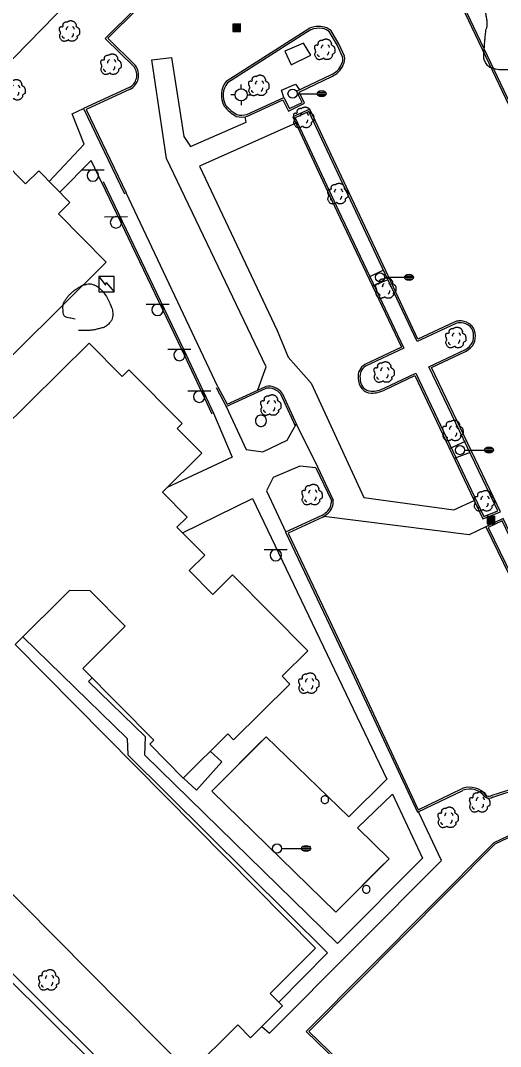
# Model space of a CAD drawing. Extents: x 2145380 to 2156929, y 139568 to 149130.
# Drawn here: x 2151534.2 to 2151691.3, y 143212.4 to 143548.2 of the extents above; entities that cross this region are included whole.
import ezdxf

# ---------------------------------------------------------------- set-up
doc = ezdxf.new("R2010")
doc.units = 0
for name, color, linetype in [('TOPO_Asphalt', 7, 'Continuous'), ('TOPO_Building', 7, 'Continuous'), ('TOPO_Curb Back', 7, 'Continuous'), ('TOPO_Fence', 7, 'Continuous'), ('TOPO_Light Pole', 7, 'Continuous'), ('TOPO_Misc', 7, 'Continuous'), ('TOPO_Sidewalk', 7, 'Continuous'), ('TOPO_Sign', 7, 'Continuous'), ('TOPO_Tree', 7, 'Continuous'), ('TOPO_Tree Line', 7, 'Continuous'), ('TOPO_Wall Freestanding', 7, 'Continuous'), ('TOPO_Water Fire Hydrant', 7, 'Continuous')]:
    doc.layers.add(name, color=color, linetype=linetype)

# ---------------------------------------------------------------- blocks, each defined once
blk = doc.blocks.new('CB')
at = {"layer": 'TOPO_Misc'}
for p, q in [((-3.08, 2.99), (3.24, 2.99)), ((-3.08, 2.68), (3.24, 2.68)), ((-3.08, 2.36), (3.24, 2.36)), ((-3.08, 2.05), (3.24, 2.05)), ((-3.08, 1.73), (3.24, 1.73)), ((-3.08, 1.4), (3.24, 1.4)), ((-3.08, 1.1), (3.24, 1.1)), ((-3.08, 0.77), (3.24, 0.77)), ((-3.08, 0.46), (3.24, 0.46)), ((-3.08, 0.14), (3.24, 0.14)), ((-3.08, -0.17), (3.24, -0.17)), ((-3.08, -0.48), (3.24, -0.48)), ((-3.08, -0.8), (3.24, -0.8)), ((-3.08, -1.11), (3.26, -1.11)), ((-3.08, -1.43), (3.26, -1.43)), ((-3.08, -1.75), (3.26, -1.75)), ((-3.08, -2.07), (3.26, -2.07)), ((-3.08, -2.39), (3.26, -2.39)), ((-3.08, -2.7), (3.26, -2.7)), ((-3.08, -3.02), (3.26, -3.02))]:
    blk.add_line(p, q, dxfattribs=at)
blk.add_lwpolyline([(3.26, -3.29), (3.24, 3.05), (-3.09, 3.04), (-3.08, -3.3), (3.26, -3.29)], dxfattribs=at)
blk = doc.blocks.new('FIRHYD')
at = {"layer": 'TOPO_Water Fire Hydrant'}
for p, q in [((0, 10.2), (0, 17.3)), ((10.2, 0), (17.3, 0)), ((-10.2, 0), (-17.3, 0)), ((0, -10.2), (0, -17.3))]:
    blk.add_line(p, q, dxfattribs=at)
blk.add_circle((0, 0), 10.2, dxfattribs=at)
blk = doc.blocks.new('LP')
at = {"layer": 'TOPO_Light Pole'}
blk.add_line((3.81, 0), (20.32, 0), dxfattribs=at)
for points in [[(20.32, 0), (27.94, 0)], [(20.32, 0), (23.5, 0)], [(20.83, 1.27), (27.43, 1.27)], [(20.83, 1.27), (23.5, 1.27)], [(23.71, 1.27), (27.43, 1.27)], [(23.71, 0), (27.94, 0)], [(20.83, -1.27), (27.43, -1.27)], [(20.83, -1.27), (23.5, -1.27)], [(23.71, -1.27), (27.43, -1.27)]]:
    blk.add_lwpolyline(points, dxfattribs=at)
blk.add_circle((0, 0), 3.81, dxfattribs=at)
blk.add_ellipse((24.13, 0), major_axis=(3.81, 0), ratio=0.666667, dxfattribs=at)
blk = doc.blocks.new('POST')
at = {"layer": 'TOPO_Misc'}
for start, end in [(89.99996, 180.00004), (179.99996, 270.00004), (359.99996, 90.00004), (269.99996, 0.00004)]:
    blk.add_arc((-0.01, 0.03), 3.16, start, end, dxfattribs=at)
blk = doc.blocks.new('TREE')
at = {"layer": 'TOPO_Tree'}
for points in [[(-14.1, -0.4), (-14.2, 0.5), (-14.4, 1.4), (-14.6, 2.3), (-14.8, 3.2), (-15.5, 4), (-15.7, 4.9), (-15.8, 5.6), (-15.7, 6.3), (-15.7, 7), (-15.6, 7.9), (-15.7, 8.8), (-15.1, 9.7), (-14.6, 10.4), (-13.8, 10.5), (-13, 10.7), (-12.2, 11), (-11.1, 10), (-10.4, 10.7), (-9.4, 11.7), (-10.3, 13.3), (-9.8, 14.4), (-9.6, 15.1), (-9.3, 15.9), (-8.8, 16.5), (-8.2, 17.3), (-7.5, 17.7), (-6.7, 18.1), (-6.1, 18.4), (-5.6, 18.6), (-5.1, 18.7), (-4.5, 18.7), (-4, 18.5), (-3.5, 18.1)], [(-3.5, 17.6), (-3.1, 18.3), (-2.6, 18.8), (-1.9, 19.2), (-1, 19.7), (-0.2, 20), (0.7, 20.2), (1.6, 20.5), (2.5, 20.8), (3.4, 20.8), (4.1, 20.7), (4.8, 20.5), (5.5, 20.2), (6.4, 19.9), (7.3, 19.7), (8.2, 19.2), (9.4, 18.4), (10, 17.2), (10.8, 16), (11.2, 15.3), (11.6, 14.6), (11.9, 13.9), (12.2, 13.1), (11.4, 12), (11.9, 11.2), (12, 11), (12.2, 10.9), (12.4, 10.7), (12.9, 10.4), (13.5, 10), (14, 9.7), (14.7, 9.2), (15.4, 8.7), (16.1, 8.1), (16.7, 7.5), (16.9, 6.7), (17.1, 6), (17.6, 4.4), (17.7, 2.8), (17.7, 1.2), (17.7, -0.2), (17.8, -2.2), (16.6, -3), (15.5, -3.8), (14.3, -4.6), (13.2, -5.3)], [(13.2, -5.3), (13.3, -5.8), (13.4, -6.3), (13.4, -6.7), (13.8, -8.5), (12.2, -10), (10.8, -11.5), (10, -12.3), (9.1, -12.8), (8.2, -13.1), (6, -13.8), (3.3, -13.6), (1.3, -13.1), (0.5, -12.9), (-0.1, -11.4), (-0.8, -11.5), (-2, -11.6), (-3.3, -12.8), (-4.5, -13.1), (-6.1, -13.5), (-7.8, -14), (-9.3, -13.6), (-11.4, -13.1), (-12.8, -11.4), (-14.1, -9.4), (-15.3, -7.3), (-15.6, -5.1), (-15.1, -3), (-14.9, -1.9), (-13.9, -0.8), (-13.5, 0.1)], [(-4.2, 5.1), (-4.5, 6.1), (-4.3, 7.2), (-3.8, 8.2), (-3.3, 9.3), (-2.7, 10.3), (-1.6, 11)], [(5.9, 11.2), (6.5, 10.7), (7, 10.2), (7.4, 9.5), (7.9, 8.6), (8.3, 7.6), (8.5, 6.6)], [(-11.4, -4.5), (-11.5, -5.4), (-11, -6.3), (-10.1, -7.2), (-9.3, -8), (-8.5, -8.3), (-7.7, -8.1)], [(4.8, -6.3), (5.7, -5.7), (6.3, -4.9), (6.8, -3.9), (7.4, -2.8), (7.6, -1.7), (7.5, -0.6)]]:
    blk.add_open_spline(points, degree=3, dxfattribs=at)

msp = doc.modelspace()

# ---------------------------------------------------------------- linework, layer by layer
at = {"layer": 'TOPO_Asphalt'}
for p, q in [((2151598.76, 143428.35), (2151568.79, 143491.78)), ((2151624.62, 143415.8), (2151631.42, 143402.1))]:
    msp.add_line(p, q, dxfattribs=at)
for points in [[(2151611.91, 143427.3), (2151614.63, 143434.85), (2151582, 143503.06), (2151577.14, 143535.31), (2151583.61, 143536.06), (2151587.6, 143510.29), (2151589.79, 143506.95), (2151608.06, 143514.93), (2151607.71, 143516.72)], [(2151624.25, 143514.59), (2151592.72, 143500.53), (2151618.19, 143446.74), (2151621.79, 143438.04), (2151629.35, 143429.55), (2151646.59, 143392.13), (2151676.04, 143388), (2151682.67, 143391.14)], [(2151686.51, 143382.5), (2151681.03, 143379.9), (2151633.43, 143385.88)]]:
    msp.add_lwpolyline(points, dxfattribs=at)
at = {"layer": 'TOPO_Building'}
for points in [[(2151521.19, 143509.5), (2151535.84, 143494.72), (2151540.14, 143498.99), (2151550.34, 143488.69), (2151546.56, 143484.94), (2151562.21, 143469.15), (2151474.9, 143382.62)], [(2151527.52, 143413.81), (2151556.6, 143442.63), (2151567.44, 143431.7), (2151569.66, 143433.9), (2151587.13, 143416.27), (2151585.49, 143414.64), (2151593.48, 143406.57), (2151580.65, 143393.85), (2151588.74, 143385.69), (2151585.37, 143382.36), (2151594.46, 143373.19), (2151589.37, 143368.15), (2151597.08, 143360.37), (2151603.58, 143366.81), (2151628.23, 143341.93), (2151619.79, 143333.56), (2151622.32, 143331.01), (2151603.93, 143312.78), (2151601.99, 143314.73), (2151587.38, 143300.26), (2151576.45, 143311.3), (2151577.79, 143312.63), (2151554.51, 143336.13), (2151568.46, 143349.95), (2151557.01, 143361.51), (2151550.18, 143361.6), (2151532.36, 143343.94), (2151630.79, 143244.61), (2151615.85, 143229.8), (2151619.95, 143225.67), (2151609.48, 143215.29), (2151605.35, 143219.46), (2151589.49, 143203.75), (2151491.3, 143302.84)]]:
    msp.add_lwpolyline(points, dxfattribs=at)
at = {"layer": 'TOPO_Curb Back'}
for p, q in [((2151627.31, 143544.73), (2151601.48, 143528.22)), ((2151627.62, 143544.22), (2151601.89, 143527.77)), ((2151628.92, 143545.7), (2151627.31, 143544.73)), ((2151629.19, 143545.16), (2151627.62, 143544.22)), ((2151637.96, 143540.03), (2151635.25, 143544.59)), ((2151638.5, 143540.31), (2151635.71, 143545)), ((2151640.19, 143536.52), (2151638.5, 143540.31)), ((2151639.62, 143536.32), (2151637.96, 143540.03)), ((2151624.57, 143525.08), (2151635.8, 143530.43)), ((2151625.37, 143524.8), (2151636.05, 143529.88)), ((2151626.35, 143521.38), (2151624.57, 143525.08)), ((2151627.15, 143521.11), (2151625.37, 143524.8)), ((2151608.25, 143517.47), (2151620.37, 143523.04)), ((2151608.47, 143516.91), (2151620.09, 143522.25)), ((2151620.09, 143522.25), (2151621.93, 143518.55)), ((2151620.37, 143523.04), (2151622.2, 143519.35)), ((2151621.93, 143518.55), (2151627.15, 143521.11)), ((2151622.2, 143519.35), (2151626.35, 143521.38)), ((2151628.89, 143519.21), (2151623.28, 143516.65)), ((2151628.59, 143518.42), (2151624.08, 143516.36)), ((2151651.53, 143469.46), (2151628.59, 143518.42)), ((2151652.08, 143469.71), (2151628.89, 143519.21)), ((2151623.28, 143516.65), (2151637.77, 143485.78)), ((2151624.08, 143516.36), (2151638.31, 143486.04)), ((2151637.77, 143485.78), (2151658.86, 143441.25)), ((2151638.31, 143486.04), (2151659.66, 143440.96)), ((2151663.98, 143443.12), (2151651.53, 143469.46)), ((2151664.26, 143443.92), (2151652.08, 143469.71)), ((2151676.41, 143448.9), (2151663.98, 143443.12)), ((2151676.14, 143449.43), (2151664.26, 143443.92)), ((2151658.86, 143441.25), (2151646.86, 143435.6)), ((2151659.66, 143440.96), (2151647.15, 143435.07)), ((2151667.88, 143434.9), (2151679.8, 143440.56)), ((2151668.69, 143434.61), (2151680.06, 143440.02)), ((2151653.22, 143427.87), (2151663.57, 143432.8)), ((2151663.57, 143432.8), (2151685.83, 143385.88)), ((2151690.48, 143387.73), (2151667.88, 143434.9)), ((2151691.3, 143387.41), (2151668.69, 143434.61)), ((2151653.49, 143427.34), (2151663.28, 143432)), ((2151663.28, 143432), (2151685.53, 143385.11)), ((2151685.53, 143385.11), (2151691.3, 143387.41)), ((2151685.83, 143385.88), (2151690.48, 143387.73))]:
    msp.add_line(p, q, dxfattribs=at)
for points in [[(2151756.36, 143359.88), (2151768.66, 143365.34), (2151745.74, 143413.11), (2151726.27, 143453.85), (2151703.57, 143502.07), (2151678.21, 143555.32), (2151660.4, 143592.57), (2151640.54, 143584.28)], [(2151756.1, 143360.42), (2151767.86, 143365.64), (2151745.2, 143412.85), (2151725.72, 143453.59), (2151703.02, 143501.81), (2151677.67, 143555.06), (2151660.1, 143591.79), (2151640.71, 143583.71)], [(2151613.47, 143568.41), (2151600.87, 143580.96), (2151561.84, 143542.36), (2151571.36, 143533.04)], [(2151613.11, 143567.92), (2151600.87, 143580.12), (2151562.7, 143542.37), (2151571.81, 143533.43)], [(2151569.76, 143526.23), (2151554.82, 143519.36), (2151568.25, 143491.52)], [(2151570.02, 143525.69), (2151555.62, 143519.07), (2151568.79, 143491.78)], [(2151560.71, 143495.25), (2151586.91, 143440.64), (2151596.82, 143419.45)], [(2151561.25, 143495.51), (2151587.45, 143440.9), (2151597.36, 143419.71)], [(2151598.22, 143428.07), (2151601.5, 143421.86), (2151614.61, 143427.88)], [(2151598.76, 143428.35), (2151601.77, 143422.64), (2151614.44, 143428.46)], [(2151619.81, 143426.28), (2151624.62, 143415.8)], [(2151619.29, 143425.97), (2151624.07, 143415.55)], [(2151630.88, 143401.84), (2151635.94, 143391.05)], [(2151631.42, 143402.1), (2151636.53, 143391.2)], [(2151632.82, 143386.18), (2151620.96, 143380.7), (2151642.6, 143335.08), (2151664.11, 143289.09), (2151679.01, 143296.24)], [(2151633.12, 143385.66), (2151621.76, 143380.41), (2151643.15, 143335.33), (2151664.39, 143289.89), (2151678.77, 143296.8)], [(2151722.7, 143351.09), (2151711.09, 143345.58), (2151692.18, 143385.26), (2151686.51, 143382.5), (2151705.94, 143342.52)], [(2151722.99, 143350.56), (2151710.81, 143344.78), (2151691.9, 143384.46), (2151687.31, 143382.23), (2151706.48, 143342.78)], [(2151688.59, 143294.61), (2151697.9, 143297.65), (2151741.09, 143312.01), (2151768.15, 143320.58), (2151871.07, 143368.71)], [(2151688.84, 143294.06), (2151698.08, 143297.08), (2151741.28, 143311.44), (2151768.37, 143320.02), (2151871.33, 143368.17)], [(2151862.01, 143340.75), (2151854.85, 143357.9), (2151801.4, 143332.34), (2151742.62, 143304.43), (2151689.1, 143279.1), (2151627.73, 143217.32), (2151641.36, 143204.12)], [(2151861.47, 143340.48), (2151854.54, 143357.09), (2151801.66, 143331.8), (2151742.88, 143303.89), (2151689.45, 143278.6), (2151628.59, 143217.33), (2151641.78, 143204.55)]]:
    msp.add_lwpolyline(points, dxfattribs=at)
for centre, radius, start, end in [((2151631.69, 143539.16), 7.1, 79.4456, 112.931), ((2151631.69, 143539.16), 6.5, 79.2835, 112.5678), ((2151632.32, 143540.74), 4.84, 52.6829, 83.1024), ((2151632.32, 143540.74), 5.44, 51.4267, 82.8889), ((2151633.41, 143536.29), 6.33, 292.163, 338.2389), ((2151633.41, 143536.29), 6.93, 292.3076, 337.8905), ((2151636.55, 143535.52), 3.16, 330.0351, 14.5128), ((2151636.55, 143535.52), 3.76, 330.7024, 15.3065), ((2151567.58, 143530.33), 4.65, 297.9331, 35.5906), ((2151567.58, 143530.33), 5.25, 297.7416, 36.1801), ((2151607.22, 143523.69), 7.32, 141.6901, 208.6638), ((2151607.22, 143523.69), 6.72, 142.533, 208.1701), ((2151612.13, 143529.62), 14.75, 219.8112, 240.1006), ((2151612.13, 143529.62), 14.15, 220.0521, 239.7876), ((2151606.5, 143523.05), 6.45, 254.5489, 287.8521), ((2151606.5, 143523.05), 5.85, 255.2839, 287.5085), ((2151677.79, 143446.56), 3.31, 91.4474, 119.8861), ((2151678.18, 143444.84), 5.05, 56.6592, 95.3567), ((2151677.79, 143446.56), 2.71, 91.0231, 120.4094), ((2151678.18, 143444.84), 4.45, 56.3518, 95.6243), ((2151679.02, 143445.55), 3.41, 4.8555, 61.6247), ((2151679.02, 143445.55), 4.01, 5.3378, 61.225), ((2151677.69, 143444.9), 4.83, 296.0171, 11.1958), ((2151677.69, 143444.9), 5.43, 295.9826, 10.8487), ((2151649.19, 143431.73), 4.52, 121.0701, 188.3385), ((2151649.19, 143431.73), 3.92, 121.5055, 188.9021), ((2151650.31, 143431.17), 5.59, 180.926, 218.2086), ((2151650.31, 143431.17), 4.99, 180.4769, 217.9826), ((2151615.33, 143422.91), 5.61, 36.9038, 99.0863), ((2151615.33, 143422.91), 5.01, 37.6217, 98.1763), ((2151649.2, 143430.66), 4.42, 221.9403, 266.2203), ((2151649.2, 143430.66), 3.82, 222.2303, 266.0478), ((2151649.16, 143435.45), 9.19, 268.47, 298.0962), ((2151649.16, 143435.45), 8.59, 268.5493, 298.1867), ((2151631.25, 143390.81), 4.7, 313.2973, 2.8912), ((2151631.25, 143390.81), 5.3, 312.9737, 4.2018), ((2151608.47, 143420.98), 42.47, 304.9844, 307.7441), ((2151608.44, 143421.03), 43.13, 304.9139, 307.7789), ((2151681.22, 143290.59), 6.67, 35.5902, 111.5502), ((2151681.22, 143290.59), 6.07, 34.2382, 111.3507), ((2151687.49, 143296.3), 2.61, 241.2774, 301.1639), ((2151687.49, 143296.3), 2.01, 245.0319, 303.0005)]:
    msp.add_arc(centre, radius, start, end, dxfattribs=at)
at = {"layer": 'TOPO_Fence'}
for p, q in [((2151598.31, 143297.49), (2151613.21, 143312.41)), ((2151653.13, 143272.14), (2151638.97, 143257.88))]:
    msp.add_line(p, q, dxfattribs=at)
for points in [[(2151617.6, 143131.61), (2151614.87, 143153), (2151578.88, 143189.14), (2151498.33, 143269.16), (2151413.09, 143353.79), (2151390.16, 143376.02), (2151389.07, 143377.54), (2151387.27, 143383.79), (2151388.4, 143386.65), (2151390.7, 143391.66), (2151393.12, 143393.33)], [(2151596.3, 143309.1), (2151600.12, 143305.56), (2151591.74, 143296.35), (2151587.41, 143300.29)]]:
    msp.add_lwpolyline(points, dxfattribs=at)
at = {"layer": 'TOPO_Misc'}
for q in [(2151612.92, 143417.17), (2151612.94, 143417.18), (2151612.94, 143417.15), (2151612.95, 143417.17)]:
    msp.add_line((2151612.94, 143417.17), q, dxfattribs=at)
for points in [[(2151564.82, 143459.44), (2151564.82, 143464.43), (2151559.82, 143464.42), (2151559.83, 143459.43), (2151564.82, 143459.44)], [(2151559.82, 143464.42), (2151561.93, 143461.56), (2151562.16, 143462.49), (2151564.82, 143459.44)]]:
    msp.add_lwpolyline(points, dxfattribs=at)
for centre, radius, start, end in [((2151612.93, 143417.2), 1.87, 85.9623, 180), ((2151612.93, 143417.2), 1.87, 180, 274.0377), ((2151612.86, 143417.2), 1.88, 276.2662, 83.7338)]:
    msp.add_arc(centre, radius, start, end, dxfattribs=at)
at = {"layer": 'TOPO_Sidewalk'}
for p, q in [((2151648.53, 143464.47), (2151652.92, 143466.52)), ((2151654.45, 143463.28), (2151649.67, 143461.35)), ((2151674.59, 143408.17), (2151679.88, 143410.55)), ((2151681.34, 143406.8), (2151676.17, 143404.84))]:
    msp.add_line(p, q, dxfattribs=at)
for points in [[(2151622.77, 143533.72), (2151629.21, 143536.83), (2151626.85, 143540.75), (2151620.71, 143538.18), (2151622.77, 143533.72)], [(2151620.37, 143523.04), (2151619.66, 143525.43), (2151624.14, 143527.33), (2151625.47, 143525.51)], [(2151543.55, 143495.56), (2151555.05, 143507.69), (2151551.02, 143517.65), (2151554.82, 143519.36)], [(2151560.81, 143495.04), (2151557.27, 143502.36), (2151547.03, 143492.04)], [(2151597.35, 143419.68), (2151603.44, 143405.33), (2151582.17, 143395.35)], [(2151601.45, 143421.83), (2151608.09, 143407.76), (2151613.5, 143407.03), (2151621.41, 143410.83), (2151624.46, 143416.13)], [(2151630.88, 143401.84), (2151625.61, 143402.34), (2151616.91, 143398.64), (2151614.69, 143394.24), (2151621.05, 143380.75)], [(2151587.14, 143380.57), (2151610.12, 143391.77), (2151654.05, 143299.86), (2151641.61, 143287.6), (2151614.55, 143313.75), (2151596.77, 143295.94), (2151637.44, 143256.34), (2151654.83, 143273.85), (2151644.54, 143284.01), (2151655.99, 143294.99), (2151665.81, 143274.08), (2151637.98, 143246.06), (2151574.91, 143307.71), (2151575.06, 143313.71), (2151556.41, 143331.88), (2151557.57, 143333.04)], [(2151534.91, 143346.47), (2151569.07, 143313.16), (2151569.32, 143307.84), (2151634.67, 143243.07), (2151618.73, 143226.9)], [(2151613.16, 143218.95), (2151615.69, 143216.76), (2151671.95, 143273.27), (2151664.43, 143289.24)]]:
    msp.add_lwpolyline(points, dxfattribs=at)
at = {"layer": 'TOPO_Sign'}
for points in [[(2151554.08, 143499.33), (2151561.57, 143499.34)], [(2151555.96, 143497.47), (2151555.96, 143497.47)], [(2151557.83, 143499.33), (2151557.83, 143499.33)], [(2151559.69, 143497.47), (2151559.69, 143497.47)], [(2151557.83, 143495.6), (2151557.83, 143495.6)], [(2151561.67, 143483.99), (2151569.17, 143484)], [(2151565.42, 143483.99), (2151565.42, 143483.99)], [(2151563.56, 143482.13), (2151563.56, 143482.13)], [(2151565.42, 143480.26), (2151565.42, 143480.26)], [(2151567.29, 143482.13), (2151567.29, 143482.13)], [(2151567.29, 143482.13), (2151567.29, 143482.13)], [(2151575.28, 143455.38), (2151582.78, 143455.39)], [(2151577.17, 143453.51), (2151577.17, 143453.51)], [(2151579.03, 143455.38), (2151579.03, 143455.38)], [(2151580.9, 143453.51), (2151580.9, 143453.51)], [(2151579.03, 143451.65), (2151579.03, 143451.65)], [(2151582.43, 143440.58), (2151589.92, 143440.59)], [(2151586.18, 143440.58), (2151586.18, 143440.58)], [(2151584.31, 143438.71), (2151584.31, 143438.71)], [(2151586.18, 143436.85), (2151586.18, 143436.85)], [(2151588.05, 143438.71), (2151588.05, 143438.71)], [(2151588.93, 143426.95), (2151596.43, 143426.96)], [(2151592.68, 143426.95), (2151592.68, 143426.95)], [(2151590.81, 143425.09), (2151590.81, 143425.09)], [(2151592.68, 143423.22), (2151592.68, 143423.22)], [(2151594.55, 143425.09), (2151594.55, 143425.09)], [(2151613.98, 143375.07), (2151621.48, 143375.07)], [(2151615.87, 143373.2), (2151615.87, 143373.2)], [(2151617.73, 143375.07), (2151617.73, 143375.07)], [(2151619.6, 143373.2), (2151619.6, 143373.2)], [(2151617.73, 143371.33), (2151617.73, 143371.33)]]:
    msp.add_lwpolyline(points, dxfattribs=at)
for centre, start, end in [((2151557.83, 143497.47), 90, 180), ((2151557.83, 143497.47), 180, 270), ((2151557.83, 143497.47), 360, 90), ((2151557.83, 143497.47), 270, 0), ((2151565.42, 143482.13), 90, 180), ((2151565.42, 143482.13), 360, 90), ((2151565.42, 143482.13), 180, 270), ((2151565.42, 143482.13), 270, 0), ((2151579.03, 143453.51), 90, 180), ((2151579.03, 143453.51), 180, 270), ((2151579.03, 143453.51), 360, 90), ((2151579.03, 143453.51), 270, 0), ((2151586.18, 143438.71), 90, 180), ((2151586.18, 143438.71), 360, 90), ((2151586.18, 143438.71), 180, 270), ((2151586.18, 143438.71), 270, 0), ((2151592.68, 143425.09), 90, 180), ((2151592.68, 143425.09), 360, 90), ((2151592.68, 143425.09), 180, 270), ((2151592.68, 143425.09), 270, 0), ((2151617.73, 143373.2), 90, 180), ((2151617.73, 143373.2), 180, 270), ((2151617.73, 143373.2), 360, 90), ((2151617.73, 143373.2), 270, 0)]:
    msp.add_arc(centre, 1.87, start, end, dxfattribs=at)
at = {"layer": 'TOPO_Tree Line'}
for points in [[(2151686.38, 143551.56), (2151686.53, 143550.58), (2151686.68, 143549.6), (2151686.83, 143548.62), (2151687.11, 143546.77), (2151686.47, 143544.89), (2151686.31, 143543.02), (2151686.17, 143541.46), (2151686.05, 143539.9), (2151685.93, 143538.34), (2151685.83, 143537.04), (2151685.73, 143535.74), (2151686.43, 143534.44), (2151687.17, 143533.08), (2151688.54, 143532.53), (2151689.91, 143532.22), (2151690.76, 143532.02), (2151691.62, 143532.01), (2151692.47, 143532.04), (2151693.47, 143532.09), (2151694.47, 143532.07), (2151695.44, 143532.57), (2151696.63, 143533.16), (2151697.44, 143534.12), (2151697.93, 143535.24), (2151698.36, 143536.24), (2151698.78, 143537.24), (2151699.22, 143538.24), (2151699.89, 143539.77), (2151700.56, 143541.31), (2151701.23, 143542.84), (2151701.67, 143543.83), (2151702.27, 143544.73), (2151702.75, 143545.7), (2151703.5, 143547.18), (2151704.23, 143548.64), (2151704.62, 143550.29), (2151704.88, 143551.39), (2151704.82, 143552.5), (2151704.79, 143553.61), (2151704.77, 143554.71), (2151704.71, 143555.81), (2151704.56, 143556.91), (2151704.38, 143558.29), (2151703.96, 143559.6), (2151703.33, 143560.9), (2151702.75, 143562.08), (2151701.98, 143562.95), (2151700.93, 143563.85), (2151700.09, 143564.58), (2151699.19, 143565.08), (2151698.26, 143565.3), (2151697.47, 143565.48), (2151696.39, 143565.33), (2151695.78, 143564.71), (2151694.91, 143563.82), (2151694.13, 143562.92), (2151693.33, 143562), (2151692.42, 143560.96), (2151691.52, 143559.93), (2151690.62, 143558.89), (2151689.78, 143557.91), (2151688.83, 143556.96), (2151688.3, 143555.79), (2151687.66, 143554.38), (2151687.02, 143552.97), (2151686.38, 143551.56)], [(2151552.04, 143450.42), (2151551.17, 143450.62), (2151550.31, 143450.82), (2151549.44, 143451.03), (2151548.37, 143451.28), (2151548.08, 143452.97), (2151548.06, 143454.02), (2151548.04, 143454.83), (2151548.23, 143455.72), (2151548.72, 143456.5), (2151549.36, 143457.52), (2151550.02, 143458.3), (2151550.86, 143459.06), (2151551.52, 143459.66), (2151552.16, 143460.15), (2151552.92, 143460.63), (2151553.88, 143461.23), (2151554.88, 143461.68), (2151555.9, 143461.9), (2151556.8, 143462.1), (2151557.81, 143461.86), (2151558.71, 143461.42), (2151559.5, 143461.02), (2151560.13, 143460.57), (2151560.71, 143459.89), (2151562.1, 143458.27), (2151562.99, 143456.65), (2151563.8, 143454.7), (2151564.16, 143453.83), (2151564.33, 143452.94), (2151564.34, 143452.06), (2151564.34, 143451.15), (2151564.13, 143450.26), (2151563.44, 143449.41), (2151562.49, 143448.25), (2151561.44, 143447.73), (2151560.18, 143447.41), (2151558.84, 143447.07), (2151557.51, 143446.79), (2151556.15, 143446.78), (2151555.16, 143446.77), (2151554.17, 143446.76), (2151553.18, 143446.75)]]:
    msp.add_open_spline(points, degree=3, dxfattribs=at)
at = {"layer": 'TOPO_Wall Freestanding'}
for points in [[(2151399.05, 143400.08), (2151523.18, 143527.01), (2151581.28, 143586.63)], [(2151606.98, 143158), (2151574.31, 143190.77), (2151498.41, 143266.1), (2151387.85, 143375.09)]]:
    msp.add_lwpolyline(points, dxfattribs=at)

# ---------------------------------------------------------------- block references
at = {"layer": 'TOPO_Light Pole', "xscale": 0.39370000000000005, "yscale": 0.3937000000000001}
for p in [(2151623.23, 143524.24), (2151651.85, 143464.16), (2151678.02, 143407.6), (2151618.16, 143277.21)]:
    msp.add_blockref('LP', p, dxfattribs=at)
at = {"layer": 'TOPO_Misc', "xscale": 0.39370000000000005, "yscale": 0.3937000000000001}
for name, p in [('CB', (2151604.88, 143545.86)), ('CB', (2151688.19, 143384.72)), ('POST', (2151633.8, 143293.17)), ('POST', (2151647.35, 143263.83))]:
    msp.add_blockref(name, p, dxfattribs=at)
at = {"layer": 'TOPO_Tree', "xscale": 0.19685000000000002, "yscale": 0.19685000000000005}
for p in [(2151550.03, 143544.09), (2151633.58, 143538.09), (2151563.59, 143533.23), (2151611.99, 143526.3), (2151532.18, 143524.85), (2151626.71, 143515.81), (2151637.85, 143490.87), (2151653.58, 143459.97), (2151676.48, 143443.78), (2151653.04, 143432.47), (2151615.94, 143421.67), (2151675.55, 143413.34), (2151629.44, 143392.37), (2151685.83, 143390.33), (2151628.39, 143330.66), (2151684.31, 143291.79), (2151673.99, 143286.73), (2151543.24, 143233.52)]:
    msp.add_blockref('TREE', p, dxfattribs=at)
at = {"layer": 'TOPO_Water Fire Hydrant', "xscale": 0.19685000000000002, "yscale": 0.19685000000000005}
msp.add_blockref('FIRHYD', (2151606.4, 143523.88), dxfattribs=at)

doc.saveas('drawing.dxf')
